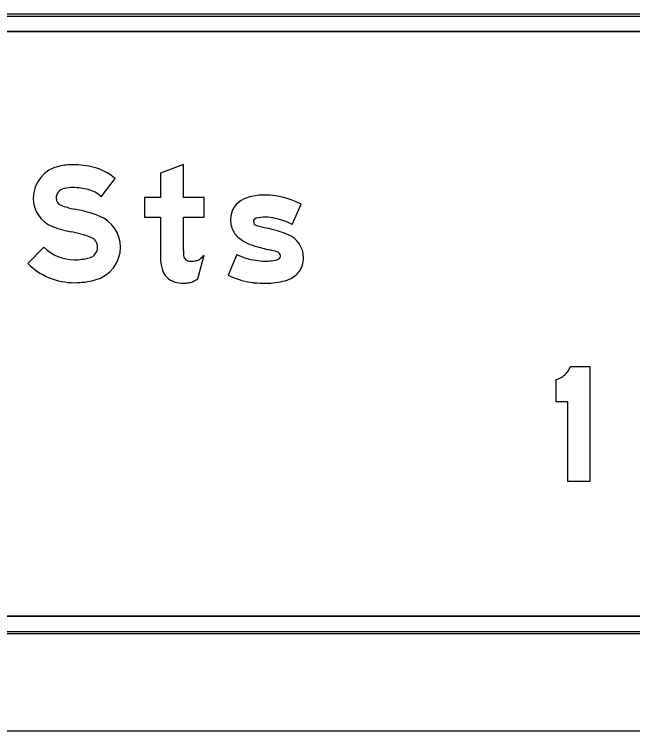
# Model space of a CAD drawing. Extents: x 1806251 to 1809821, y 414895 to 422886.
# Drawn here: x 1809677.909 to 1809678.628, y 415401.908 to 415402.741 of the extents above; entities that cross this region are included whole.
import ezdxf

# ---------------------------------------------------------------- set-up
doc = ezdxf.new("R2010")
doc.units = 0
for name, color, linetype in [('GSBWFILL', 7, 'Continuous'), ('GSCOLORFILL', 7, 'Continuous'), ('GSDIMS', 7, 'Continuous'), ('GSOUTLINE', 7, 'Continuous')]:
    doc.layers.add(name, color=color, linetype=linetype)

msp = doc.modelspace()

# ---------------------------------------------------------------- linework, layer by layer
at = {"layer": 'GSBWFILL'}
for p, q in [((1809678.91509, 415402.74057), (1809676.27509, 415402.74057)), ((1809676.27509, 415402.72057), (1809678.91509, 415402.72057)), ((1809678.23213, 415402.49619), (1809678.24246, 415402.5199)), ((1809678.12256, 415402.43305), (1809678.12957, 415402.46058)), ((1809678.16782, 415402.4611), (1809678.1575, 415402.4374)), ((1809678.1575, 415402.4374), (1809678.1575, 415402.4374)), ((1809678.91509, 415402.04057), (1809676.27529, 415402.04057)), ((1809676.27529, 415402.02057), (1809678.91509, 415402.02057))]:
    msp.add_line(p, q, dxfattribs=at)
for points in [[(1809678.10563, 415402.46582), (1809678.10563, 415402.50472), (1809678.12957, 415402.50472), (1809678.12957, 415402.52766), (1809678.10563, 415402.52766), (1809678.10563, 415402.5659), (1809678.07903, 415402.55581), (1809678.07903, 415402.52766), (1809678.06041, 415402.52766), (1809678.06041, 415402.50472), (1809678.07903, 415402.50472), (1809678.07903, 415402.45778)], [(1809678.00987, 415402.52847), (1809678.02632, 415402.54946)], [(1809677.94347, 415402.46966), (1809677.92475, 415402.45077)], [(1809678.53866, 415402.31576), (1809678.53866, 415402.29041), (1809678.55233, 415402.29041), (1809678.55233, 415402.19757), (1809678.57855, 415402.19757), (1809678.57855, 415402.33057), (1809678.55547, 415402.33057)]]:
    msp.add_lwpolyline(points, dxfattribs=at)
for centre, radius, start, end in [((1809678.19778, 415402.47475), 0.05549, 94.08966, 112.80409), ((1809678.20012, 415402.43915), 0.09118, 62.33222, 93.96006), ((1809678.18638, 415402.50188), 0.02607, 112.80409, 180), ((1809678.19145, 415402.50188), 0.03114, 180, 197.70339), ((1809678.19106, 415402.49951), 0.00399, 102.54265, 180), ((1809678.20115, 415402.45857), 0.04615, 90, 103.73705), ((1809678.20115, 415402.46103), 0.0437, 75.32982, 90), ((1809678.19808, 415402.43225), 0.07244, 61.96012, 78.74488), ((1809678.19172, 415402.49951), 0.00465, 180, 255.47478), ((1809678.22035, 415402.58979), 0.09936, 252.55271, 259.91619), ((1809678.18396, 415402.49949), 0.02327, 197.70339, 228.98005), ((1809678.16817, 415402.33846), 0.1574, 68.11449, 77.23402), ((1809678.21668, 415402.45779), 0.02859, 0, 69.18818), ((1809678.20268, 415402.52101), 0.0518, 228.98005, 254.40467), ((1809678.27765, 415402.77856), 0.32003, 253.87326, 257.11268), ((1809678.20123, 415402.53262), 0.07894, 244.95933, 261.41283), ((1809678.17297, 415402.32684), 0.14365, 73.25622, 76.59824), ((1809678.21211, 415402.45802), 0.00677, 28.38093, 70.61944), ((1809678.21369, 415402.45921), 0.00483, 0, 24.86425), ((1809678.20068, 415402.51402), 0.0605, 259.29816, 270), ((1809678.20068, 415402.52946), 0.07594, 270, 275.54791), ((1809678.20752, 415402.47188), 0.01802, 271.59402, 302.67994), ((1809678.21544, 415402.45921), 0.00308, 305.96111, 0), ((1809678.21189, 415402.45779), 0.03338, 343.62265, 0), ((1809678.22478, 415402.454), 0.01995, 319.73239, 343.62265), ((1809678.19543, 415402.51026), 0.08215, 242.49619, 261.8695), ((1809678.21552, 415402.46139), 0.03179, 285.62268, 320.35237), ((1809678.19322, 415402.49477), 0.0665, 261.8695, 265.15197), ((1809678.20153, 415402.59127), 0.16336, 265.10761, 270), ((1809678.20153, 415402.51834), 0.09042, 270, 284.44353)]:
    msp.add_arc(centre, radius, start, end, dxfattribs=at)
for centre, major_axis, ratio, start_param, end_param in [((1809677.96917, 415402.52674), (0, 0.0381), 0.999995, 0.202758, 1.570796), ((1809677.97728, 415402.48732), (0, 0.07835), 0.999995, 0, 0.202758), ((1809677.97728, 415402.46959), (0, 0.09608), 0.999995, 6.026234, 6.283185), ((1809677.98619, 415402.50352), (0, 0.061), 0.999995, 5.565152, 6.026234), ((1809677.96917, 415402.52674), (0, 0.0115), 0.999995, 0.202758, 1.570796), ((1809677.97728, 415402.48732), (0, 0.05175), 0.999995, 0, 0.202758), ((1809677.97728, 415402.46959), (0, 0.06948), 0.999995, 6.026234, 6.283185), ((1809677.98619, 415402.50352), (0, 0.0344), 0.999995, 5.523837, 6.026234), ((1809677.96637, 415402.52674), (0, 0.0353), 0.999995, 1.570796, 2.761249), ((1809677.96637, 415402.52674), (0, 0.0087), 0.999995, 1.570796, 2.761249), ((1809677.99535, 415402.59924), (0, 0.08677), 0.999995, 2.761249, 2.95744), ((1809677.94981, 415402.35475), (0, 0.16192), 0.999995, 5.918637, 6.099033), ((1809677.99373, 415402.46983), (0, 0.03875), 0.999995, 4.712389, 5.918637), ((1809677.99535, 415402.59924), (0, 0.11337), 0.999995, 2.761249, 2.95744), ((1809677.94981, 415402.35475), (0, 0.13532), 0.999995, 5.918637, 6.099033), ((1809677.99373, 415402.46983), (0, 0.01215), 0.999995, 4.712389, 5.918637), ((1809677.97889, 415402.5054), (0, 0.05032), 0.999995, 2.360607, 3.141593), ((1809677.99296, 415402.46983), (0, 0.01291), 0.999995, 3.401517, 4.712389), ((1809677.99296, 415402.46983), (0, 0.03951), 0.999995, 3.401517, 4.712389), ((1809678.27214, 415402.46582), (0, 0.16651), 0.999998, 1.570796, 1.606005), ((1809678.11327, 415402.46125), (0, 0.00765), 0.999998, 1.74085, 2.407828), ((1809678.11206, 415402.47364), (0, 0.02184), 0.999998, 3.756278, 4.071638), ((1809677.97889, 415402.52273), (0, 0.06765), 0.999995, 3.141593, 3.401517), ((1809678.13064, 415402.45778), (0, 0.05161), 0.999998, 1.570796, 1.830698), ((1809678.11351, 415402.46152), (0, 0.00801), 0.999998, 2.407828, 3.141593), ((1809678.11351, 415402.49552), (0, 0.04201), 0.999998, 3.141593, 3.310762), ((1809678.1189, 415402.46394), (0, 0.00997), 0.999998, 3.310762, 3.756278), ((1809677.97889, 415402.5054), (0, 0.07692), 0.999995, 2.360607, 3.141593), ((1809678.10165, 415402.45007), (0, 0.02161), 0.999998, 1.830698, 2.869526), ((1809677.97889, 415402.52273), (0, 0.09425), 0.999995, 3.141593, 3.401517), ((1809678.10562, 415402.46433), (0, 0.03642), 0.999998, 2.869526, 3.141593), ((1809678.10562, 415402.48037), (0, 0.05245), 0.999998, 3.141593, 3.205734), ((1809678.1076, 415402.44959), (0, 0.02161), 0.999998, 3.205734, 3.427755), ((1809678.10477, 415402.45921), (0, 0.03164), 0.999998, 3.427755, 3.738844), ((1809678.5332, 415402.3389), (0, 0.02377), 0.999994, 3.945901, 4.150196), ((1809678.5332, 415402.3389), (0, 0.02377), 0.999994, 4.150196, 4.354491), ((1809678.5332, 415402.3389), (0, 0.02377), 0.999994, 3.372996, 3.659448), ((1809678.5332, 415402.3389), (0, 0.02377), 0.999994, 3.659448, 3.945901)]:
    msp.add_ellipse(centre, major_axis=major_axis, ratio=ratio, start_param=start_param, end_param=end_param, dxfattribs=at)
at = {"layer": 'GSCOLORFILL'}
for p, q in [((1809678.91509, 415402.74057), (1809676.27509, 415402.74057)), ((1809678.91509, 415402.74057), (1809676.27509, 415402.74057)), ((1809678.91509, 415402.74057), (1809676.27509, 415402.74057)), ((1809676.27509, 415402.73857), (1809678.91509, 415402.73857)), ((1809676.27509, 415402.72057), (1809678.91509, 415402.72057)), ((1809678.23213, 415402.49619), (1809678.24246, 415402.5199)), ((1809678.12256, 415402.43305), (1809678.12957, 415402.46058)), ((1809678.16782, 415402.4611), (1809678.1575, 415402.4374)), ((1809678.1575, 415402.4374), (1809678.1575, 415402.4374)), ((1809678.91509, 415402.04057), (1809676.27529, 415402.04057)), ((1809676.27509, 415402.02057), (1809678.91509, 415402.02057)), ((1809678.91509, 415402.02257), (1809676.27511, 415402.02257)), ((1809676.27511, 415402.02057), (1809678.91509, 415402.02057)), ((1809676.27529, 415402.02057), (1809678.91509, 415402.02057))]:
    msp.add_line(p, q, dxfattribs=at)
for points in [[(1809678.10563, 415402.46582), (1809678.10563, 415402.50472), (1809678.12957, 415402.50472), (1809678.12957, 415402.52766), (1809678.10563, 415402.52766), (1809678.10563, 415402.5659), (1809678.07903, 415402.55581), (1809678.07903, 415402.52766), (1809678.06041, 415402.52766), (1809678.06041, 415402.50472), (1809678.07903, 415402.50472), (1809678.07903, 415402.45778)], [(1809678.00987, 415402.52847), (1809678.02632, 415402.54946)], [(1809677.94347, 415402.46966), (1809677.92475, 415402.45077)], [(1809678.53866, 415402.31576), (1809678.53866, 415402.29041), (1809678.55233, 415402.29041), (1809678.55233, 415402.19757), (1809678.57855, 415402.19757), (1809678.57855, 415402.33057), (1809678.55547, 415402.33057)]]:
    msp.add_lwpolyline(points, dxfattribs=at)
for centre, radius, start, end in [((1809678.19778, 415402.47475), 0.05549, 94.08966, 112.80409), ((1809678.20012, 415402.43915), 0.09118, 62.33222, 93.96006), ((1809678.18638, 415402.50188), 0.02607, 112.80409, 180), ((1809678.19145, 415402.50188), 0.03114, 180, 197.70339), ((1809678.19106, 415402.49951), 0.00399, 102.54265, 180), ((1809678.20115, 415402.45857), 0.04615, 90, 103.73705), ((1809678.20115, 415402.46103), 0.0437, 75.32982, 90), ((1809678.19808, 415402.43225), 0.07244, 61.96012, 78.74488), ((1809678.19172, 415402.49951), 0.00465, 180, 255.47478), ((1809678.22035, 415402.58979), 0.09936, 252.55271, 259.91619), ((1809678.18396, 415402.49949), 0.02327, 197.70339, 228.98005), ((1809678.16817, 415402.33846), 0.1574, 68.11449, 77.23402), ((1809678.21668, 415402.45779), 0.02859, 0, 69.18818), ((1809678.20268, 415402.52101), 0.0518, 228.98005, 254.40467), ((1809678.27765, 415402.77856), 0.32003, 253.87326, 257.11268), ((1809678.20123, 415402.53262), 0.07894, 244.95933, 261.41283), ((1809678.17297, 415402.32684), 0.14365, 73.25622, 76.59824), ((1809678.21211, 415402.45802), 0.00677, 28.38093, 70.61944), ((1809678.21369, 415402.45921), 0.00483, 0, 24.86425), ((1809678.20068, 415402.51402), 0.0605, 259.29816, 270), ((1809678.20068, 415402.52946), 0.07594, 270, 275.54791), ((1809678.20752, 415402.47188), 0.01802, 271.59402, 302.67994), ((1809678.21544, 415402.45921), 0.00308, 305.96111, 0), ((1809678.21189, 415402.45779), 0.03338, 343.62265, 0), ((1809678.22478, 415402.454), 0.01995, 319.73239, 343.62265), ((1809678.19543, 415402.51026), 0.08215, 242.49619, 261.8695), ((1809678.21552, 415402.46139), 0.03179, 285.62268, 320.35237), ((1809678.19322, 415402.49477), 0.0665, 261.8695, 265.15197), ((1809678.20153, 415402.59127), 0.16336, 265.10761, 270), ((1809678.20153, 415402.51834), 0.09042, 270, 284.44353)]:
    msp.add_arc(centre, radius, start, end, dxfattribs=at)
for centre, major_axis, ratio, start_param, end_param in [((1809677.96917, 415402.52674), (0, 0.0381), 0.999995, 0.202758, 1.570796), ((1809677.97728, 415402.48732), (0, 0.07835), 0.999995, 0, 0.202758), ((1809677.97728, 415402.46959), (0, 0.09608), 0.999995, 6.026234, 6.283185), ((1809677.98619, 415402.50352), (0, 0.061), 0.999995, 5.565152, 6.026234), ((1809677.96917, 415402.52674), (0, 0.0115), 0.999995, 0.202758, 1.570796), ((1809677.97728, 415402.48732), (0, 0.05175), 0.999995, 0, 0.202758), ((1809677.97728, 415402.46959), (0, 0.06948), 0.999995, 6.026234, 6.283185), ((1809677.98619, 415402.50352), (0, 0.0344), 0.999995, 5.523837, 6.026234), ((1809677.96637, 415402.52674), (0, 0.0353), 0.999995, 1.570796, 2.761249), ((1809677.96637, 415402.52674), (0, 0.0087), 0.999995, 1.570796, 2.761249), ((1809677.99535, 415402.59924), (0, 0.08677), 0.999995, 2.761249, 2.95744), ((1809677.94981, 415402.35475), (0, 0.16192), 0.999995, 5.918637, 6.099033), ((1809677.99373, 415402.46983), (0, 0.03875), 0.999995, 4.712389, 5.918637), ((1809677.99535, 415402.59924), (0, 0.11337), 0.999995, 2.761249, 2.95744), ((1809677.94981, 415402.35475), (0, 0.13532), 0.999995, 5.918637, 6.099033), ((1809677.99373, 415402.46983), (0, 0.01215), 0.999995, 4.712389, 5.918637), ((1809677.97889, 415402.5054), (0, 0.05032), 0.999995, 2.360607, 3.141593), ((1809677.99296, 415402.46983), (0, 0.01291), 0.999995, 3.401517, 4.712389), ((1809677.99296, 415402.46983), (0, 0.03951), 0.999995, 3.401517, 4.712389), ((1809678.27214, 415402.46582), (0, 0.16651), 0.999998, 1.570796, 1.606005), ((1809678.11327, 415402.46125), (0, 0.00765), 0.999998, 1.74085, 2.407828), ((1809678.11206, 415402.47364), (0, 0.02184), 0.999998, 3.756278, 4.071638), ((1809677.97889, 415402.52273), (0, 0.06765), 0.999995, 3.141593, 3.401517), ((1809678.13064, 415402.45778), (0, 0.05161), 0.999998, 1.570796, 1.830698), ((1809678.11351, 415402.46152), (0, 0.00801), 0.999998, 2.407828, 3.141593), ((1809678.11351, 415402.49552), (0, 0.04201), 0.999998, 3.141593, 3.310762), ((1809678.1189, 415402.46394), (0, 0.00997), 0.999998, 3.310762, 3.756278), ((1809677.97889, 415402.5054), (0, 0.07692), 0.999995, 2.360607, 3.141593), ((1809678.10165, 415402.45007), (0, 0.02161), 0.999998, 1.830698, 2.869526), ((1809677.97889, 415402.52273), (0, 0.09425), 0.999995, 3.141593, 3.401517), ((1809678.10562, 415402.46433), (0, 0.03642), 0.999998, 2.869526, 3.141593), ((1809678.10562, 415402.48037), (0, 0.05245), 0.999998, 3.141593, 3.205734), ((1809678.1076, 415402.44959), (0, 0.02161), 0.999998, 3.205734, 3.427755), ((1809678.10477, 415402.45921), (0, 0.03164), 0.999998, 3.427755, 3.738844), ((1809678.5332, 415402.3389), (0, 0.02377), 0.999994, 3.945901, 4.150196), ((1809678.5332, 415402.3389), (0, 0.02377), 0.999994, 4.150196, 4.354491), ((1809678.5332, 415402.3389), (0, 0.02377), 0.999994, 3.372996, 3.659448), ((1809678.5332, 415402.3389), (0, 0.02377), 0.999994, 3.659448, 3.945901)]:
    msp.add_ellipse(centre, major_axis=major_axis, ratio=ratio, start_param=start_param, end_param=end_param, dxfattribs=at)
at = {"layer": 'GSDIMS'}
msp.add_line((1809676.32476, 415401.9075), (1809678.866, 415401.9075), dxfattribs=at)
at = {"layer": 'GSOUTLINE'}
for p, q in [((1809678.91509, 415402.74057), (1809676.27509, 415402.74057)), ((1809678.91509, 415402.72057), (1809676.27509, 415402.72057)), ((1809678.23213, 415402.49619), (1809678.24246, 415402.5199)), ((1809678.12256, 415402.43305), (1809678.12957, 415402.46058)), ((1809678.16782, 415402.4611), (1809678.1575, 415402.4374)), ((1809678.1575, 415402.4374), (1809678.1575, 415402.4374)), ((1809676.27509, 415402.04057), (1809678.91509, 415402.04057)), ((1809676.27509, 415402.02057), (1809678.91509, 415402.02057))]:
    msp.add_line(p, q, dxfattribs=at)
for points in [[(1809678.10563, 415402.46582), (1809678.10563, 415402.50472), (1809678.12957, 415402.50472), (1809678.12957, 415402.52766), (1809678.10563, 415402.52766), (1809678.10563, 415402.5659), (1809678.07903, 415402.55581), (1809678.07903, 415402.52766), (1809678.06041, 415402.52766), (1809678.06041, 415402.50472), (1809678.07903, 415402.50472), (1809678.07903, 415402.45778)], [(1809678.00987, 415402.52847), (1809678.02632, 415402.54946)], [(1809677.94347, 415402.46966), (1809677.92475, 415402.45077)], [(1809678.53866, 415402.31576), (1809678.53866, 415402.29041), (1809678.55233, 415402.29041), (1809678.55233, 415402.19757), (1809678.57855, 415402.19757), (1809678.57855, 415402.33057), (1809678.55547, 415402.33057)]]:
    msp.add_lwpolyline(points, dxfattribs=at)
for centre, radius, start, end in [((1809678.19778, 415402.47475), 0.05549, 94.08966, 112.80409), ((1809678.20012, 415402.43915), 0.09118, 62.33222, 93.96006), ((1809678.18638, 415402.50188), 0.02607, 112.80409, 180), ((1809678.19145, 415402.50188), 0.03114, 180, 197.70339), ((1809678.19106, 415402.49951), 0.00399, 102.54265, 180), ((1809678.20115, 415402.45857), 0.04615, 90, 103.73705), ((1809678.20115, 415402.46103), 0.0437, 75.32982, 90), ((1809678.19808, 415402.43225), 0.07244, 61.96012, 78.74488), ((1809678.19172, 415402.49951), 0.00465, 180, 255.47478), ((1809678.22035, 415402.58979), 0.09936, 252.55271, 259.91619), ((1809678.18396, 415402.49949), 0.02327, 197.70339, 228.98005), ((1809678.16817, 415402.33846), 0.1574, 68.11449, 77.23402), ((1809678.21668, 415402.45779), 0.02859, 0, 69.18818), ((1809678.20268, 415402.52101), 0.0518, 228.98005, 254.40467), ((1809678.27765, 415402.77856), 0.32003, 253.87326, 257.11268), ((1809678.20123, 415402.53262), 0.07894, 244.95933, 261.41283), ((1809678.17297, 415402.32684), 0.14365, 73.25622, 76.59824), ((1809678.21211, 415402.45802), 0.00677, 28.38093, 70.61944), ((1809678.21369, 415402.45921), 0.00483, 0, 24.86425), ((1809678.20068, 415402.51402), 0.0605, 259.29816, 270), ((1809678.20068, 415402.52946), 0.07594, 270, 275.54791), ((1809678.20752, 415402.47188), 0.01802, 271.59402, 302.67994), ((1809678.21544, 415402.45921), 0.00308, 305.96111, 0), ((1809678.21189, 415402.45779), 0.03338, 343.62265, 0), ((1809678.22478, 415402.454), 0.01995, 319.73239, 343.62265), ((1809678.19543, 415402.51026), 0.08215, 242.49619, 261.8695), ((1809678.21552, 415402.46139), 0.03179, 285.62268, 320.35237), ((1809678.19322, 415402.49477), 0.0665, 261.8695, 265.15197), ((1809678.20153, 415402.59127), 0.16336, 265.10761, 270), ((1809678.20153, 415402.51834), 0.09042, 270, 284.44353)]:
    msp.add_arc(centre, radius, start, end, dxfattribs=at)
for centre, major_axis, ratio, start_param, end_param in [((1809677.96917, 415402.52674), (0, 0.0381), 0.999995, 0.202758, 1.570796), ((1809677.97728, 415402.48732), (0, 0.07835), 0.999995, 0, 0.202758), ((1809677.97728, 415402.46959), (0, 0.09608), 0.999995, 6.026234, 6.283185), ((1809677.98619, 415402.50352), (0, 0.061), 0.999995, 5.565152, 6.026234), ((1809677.96917, 415402.52674), (0, 0.0115), 0.999995, 0.202758, 1.570796), ((1809677.97728, 415402.48732), (0, 0.05175), 0.999995, 0, 0.202758), ((1809677.97728, 415402.46959), (0, 0.06948), 0.999995, 6.026234, 6.283185), ((1809677.98619, 415402.50352), (0, 0.0344), 0.999995, 5.523837, 6.026234), ((1809677.96637, 415402.52674), (0, 0.0353), 0.999995, 1.570796, 2.761249), ((1809677.96637, 415402.52674), (0, 0.0087), 0.999995, 1.570796, 2.761249), ((1809677.99535, 415402.59924), (0, 0.08677), 0.999995, 2.761249, 2.95744), ((1809677.94981, 415402.35475), (0, 0.16192), 0.999995, 5.918637, 6.099033), ((1809677.99373, 415402.46983), (0, 0.03875), 0.999995, 4.712389, 5.918637), ((1809677.99535, 415402.59924), (0, 0.11337), 0.999995, 2.761249, 2.95744), ((1809677.94981, 415402.35475), (0, 0.13532), 0.999995, 5.918637, 6.099033), ((1809677.99373, 415402.46983), (0, 0.01215), 0.999995, 4.712389, 5.918637), ((1809677.97889, 415402.5054), (0, 0.05032), 0.999995, 2.360607, 3.141593), ((1809677.99296, 415402.46983), (0, 0.01291), 0.999995, 3.401517, 4.712389), ((1809677.99296, 415402.46983), (0, 0.03951), 0.999995, 3.401517, 4.712389), ((1809678.27214, 415402.46582), (0, 0.16651), 0.999998, 1.570796, 1.606005), ((1809678.11327, 415402.46125), (0, 0.00765), 0.999998, 1.74085, 2.407828), ((1809678.11206, 415402.47364), (0, 0.02184), 0.999998, 3.756278, 4.071638), ((1809677.97889, 415402.52273), (0, 0.06765), 0.999995, 3.141593, 3.401517), ((1809678.13064, 415402.45778), (0, 0.05161), 0.999998, 1.570796, 1.830698), ((1809678.11351, 415402.46152), (0, 0.00801), 0.999998, 2.407828, 3.141593), ((1809678.11351, 415402.49552), (0, 0.04201), 0.999998, 3.141593, 3.310762), ((1809678.1189, 415402.46394), (0, 0.00998), 0.999998, 3.310762, 3.756278), ((1809677.97889, 415402.5054), (0, 0.07692), 0.999995, 2.360607, 3.141593), ((1809678.10165, 415402.45007), (0, 0.02161), 0.999998, 1.830698, 2.869526), ((1809677.97889, 415402.52273), (0, 0.09425), 0.999995, 3.141593, 3.401517), ((1809678.10562, 415402.46433), (0, 0.03642), 0.999998, 2.869526, 3.141593), ((1809678.10562, 415402.48037), (0, 0.05245), 0.999998, 3.141593, 3.205734), ((1809678.1076, 415402.44959), (0, 0.02161), 0.999998, 3.205734, 3.427755), ((1809678.10477, 415402.45921), (0, 0.03164), 0.999998, 3.427755, 3.738844), ((1809678.5332, 415402.3389), (0, 0.02377), 0.999994, 3.945901, 4.150196), ((1809678.5332, 415402.3389), (0, 0.02377), 0.999994, 4.150196, 4.354491), ((1809678.5332, 415402.3389), (0, 0.02377), 0.999994, 3.372996, 3.659448), ((1809678.5332, 415402.3389), (0, 0.02377), 0.999994, 3.659448, 3.945901)]:
    msp.add_ellipse(centre, major_axis=major_axis, ratio=ratio, start_param=start_param, end_param=end_param, dxfattribs=at)

doc.saveas('drawing.dxf')
